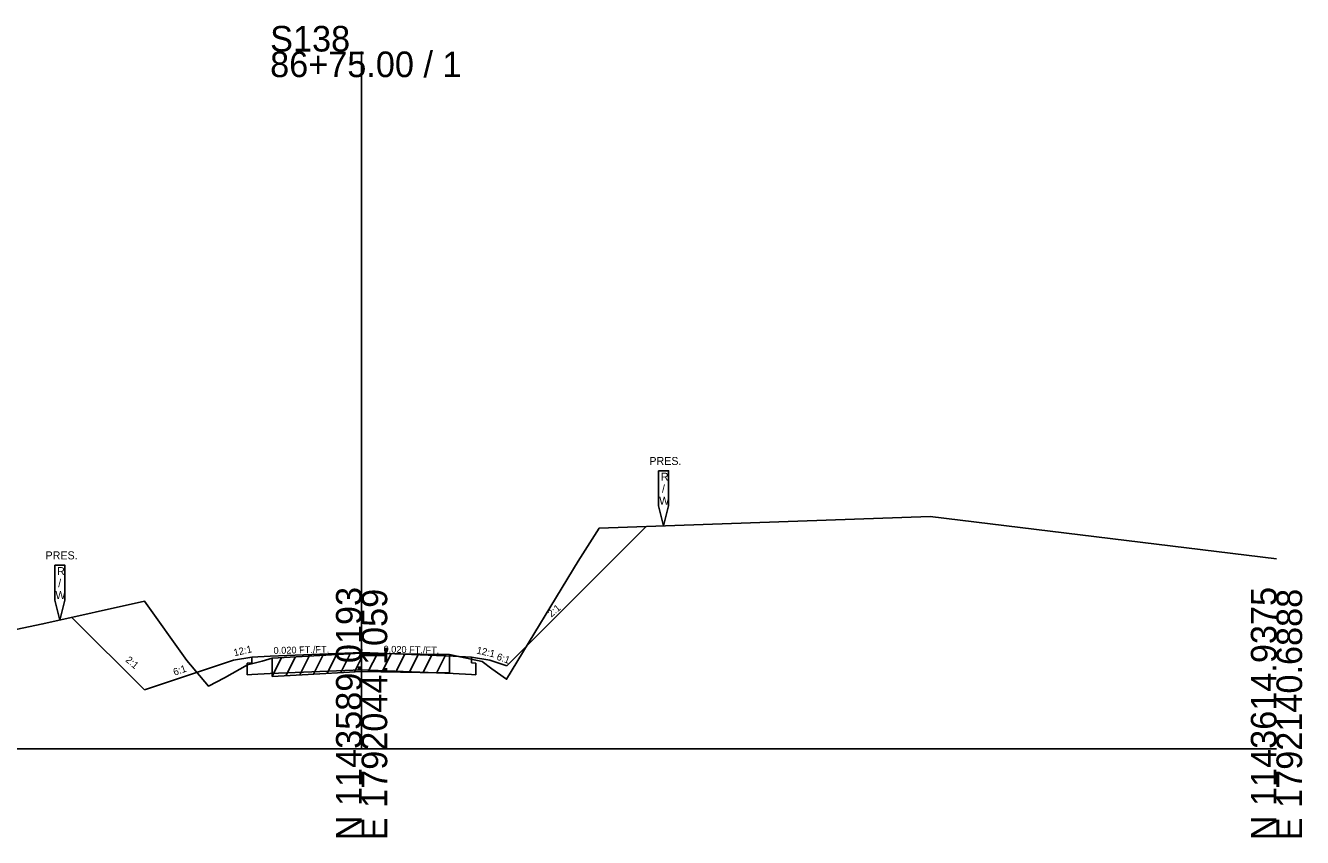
# Model space of a CAD drawing. Extents: x -26 to 1203, y -10 to 19606.
# Drawn here: x 63.3 to 202.8, y 13490.3 to 13579.1 of the extents above; entities that cross this region are included whole.
import ezdxf

# ---------------------------------------------------------------- set-up
doc = ezdxf.new("R2010")
doc.units = 0
for name, color, linetype in [('RD_EX_Driveway', 7, 'Continuous'), ('RD_GPK_XS_Cell', 7, 'Continuous'), ('RD_XS_Base', 7, 'Continuous'), ('RD_XS_EarthShd', 7, 'Continuous'), ('RD_XS_ExGround', 7, 'Continuous'), ('RD_XS_ExPaveRet', 7, 'Continuous'), ('RD_XS_ExRW', 7, 'Continuous'), ('RD_XS_Pave', 7, 'Continuous'), ('RD_XS_TX_Slope', 7, 'Continuous')]:
    doc.layers.add(name, color=color, linetype=linetype)

msp = doc.modelspace()

# ---------------------------------------------------------------- linework, layer by layer
at = {"layer": 'RD_GPK_XS_Cell'}
for p, q in [((100, 13500), (100, 13576.21)), ((0, 13500), (100, 13500)), ((100, 13500), (200, 13500))]:
    msp.add_line(p, q, dxfattribs=at)
at = {"layer": 'RD_XS_Base'}
for p, q in [((88, 13509.39), (88, 13510.03)), ((112, 13509.39), (112, 13510.03)), ((88, 13509.39), (87.5, 13509.37)), ((87.5, 13508.1), (87.5, 13509.37)), ((88, 13508.12), (87.5, 13508.1)), ((88, 13508.12), (90, 13508.21)), ((90, 13508.21), (100, 13508.62)), ((110, 13508.21), (100, 13508.62)), ((112, 13508.12), (110, 13508.21)), ((112, 13509.39), (112.5, 13509.37)), ((112, 13508.12), (112.5, 13508.1)), ((112.5, 13508.1), (112.5, 13509.37))]:
    msp.add_line(p, q, dxfattribs=at)
at = {"layer": 'RD_XS_EarthShd'}
for p, q in [((115.88, 13509.07), (131.11, 13524.31)), ((76.25, 13506.45), (68.34, 13514.36)), ((86, 13509.7), (76.25, 13506.45)), ((88, 13510.03), (86, 13509.7)), ((88, 13510.03), (86, 13509.7)), ((112, 13510.03), (114, 13509.7)), ((112, 13510.03), (114, 13509.7)), ((114, 13509.7), (115.88, 13509.07))]:
    msp.add_line(p, q, dxfattribs=at)
at = {"layer": 'RD_XS_ExGround'}
msp.add_lwpolyline([(0, 13502.16), (15.7, 13503.29), (65.16, 13513.65), (76.27, 13516.12), (80.88, 13509.65), (83.26, 13506.85), (85.02, 13507.74), (87.53, 13509.19), (89.14, 13509.59), (90.23, 13509.9), (93.49, 13510.08), (99.95, 13510.45), (106.4, 13510.35), (109.59, 13510.29), (110.76, 13510.04), (113.16, 13509.53), (114.24, 13508.75), (115.85, 13507.6), (123.66, 13520.49), (125.98, 13524.13), (162.15, 13525.4), (200, 13520.76)], dxfattribs=at)
at = {"layer": 'RD_XS_ExPaveRet'}
for p, q in [((90.23, 13507.9), (91.26, 13509.96)), ((90.23, 13507.9), (90.23, 13509.9)), ((91.73, 13507.98), (92.76, 13510.04)), ((93.23, 13508.07), (94.26, 13510.13)), ((94.73, 13508.15), (95.76, 13510.21)), ((96.23, 13508.24), (97.26, 13510.3)), ((97.73, 13508.32), (98.76, 13510.38)), ((99.23, 13508.41), (100.24, 13510.45)), ((100.73, 13508.44), (101.72, 13510.42)), ((102.23, 13508.42), (103.22, 13510.4)), ((103.73, 13508.39), (104.72, 13510.38)), ((105.23, 13508.37), (106.22, 13510.36)), ((106.73, 13508.35), (107.72, 13510.33)), ((108.23, 13508.32), (109.22, 13510.3)), ((109.59, 13510.29), (109.59, 13508.29)), ((90.23, 13507.9), (93.49, 13508.08)), ((93.49, 13508.08), (99.95, 13508.45)), ((99.95, 13508.45), (106.4, 13508.35)), ((106.4, 13508.35), (109.59, 13508.29))]:
    msp.add_line(p, q, dxfattribs=at)
at = {"layer": 'RD_XS_ExRW'}
for points in [[(132.45, 13530.39), (133.55, 13530.39), (133.55, 13526.56), (133, 13524.37), (132.45, 13526.56)], [(66.45, 13520.07), (67.55, 13520.07), (67.55, 13516.25), (67, 13514.06), (66.45, 13516.25)]]:
    msp.add_lwpolyline(points, close=True, dxfattribs=at)
at = {"layer": 'RD_XS_Pave'}
for p, q in [((88, 13510.03), (90, 13510.11)), ((90, 13510.11), (100, 13510.53)), ((110, 13510.11), (100, 13510.53)), ((112, 13510.03), (110, 13510.11))]:
    msp.add_line(p, q, dxfattribs=at)

# ---------------------------------------------------------------- texts
at = {"layer": 'RD_EX_Driveway'}
msp.add_text('542.22', height=0.0975, rotation=90, dxfattribs=at).set_placement((100.1, 13510.45))
at = {"layer": 'RD_GPK_XS_Cell'}
for s, p in [('S138', (90, 13576.21)), ('86+75.00 / 1', (90, 13573.41))]:
    msp.add_text(s, height=2.8, dxfattribs=at).set_placement(p)
for s, p in [('N 1143589.0193', (100, 13490)), ('E 1792044.1059', (102.8, 13490)), ('N 1143614.9375', (200, 13490)), ('E 1792140.6888', (202.8, 13490))]:
    msp.add_text(s, height=2.8, rotation=90, dxfattribs=at).set_placement(p)
at = {"layer": 'RD_XS_ExRW'}
for s, p in [('PRES.', (131.45, 13531.02)), ('R', (132.71, 13529.3)), ('/', (132.83, 13527.99)), ('W', (132.53, 13526.67)), ('PRES.', (65.45, 13520.7)), ('R', (66.71, 13518.98)), ('/', (66.83, 13517.67)), ('W', (66.53, 13516.36))]:
    msp.add_text(s, height=0.875, dxfattribs=at).set_placement(p)
at = {"layer": 'RD_XS_TX_Slope'}
for s, height, rotation, p in [('2:1', 0.778, 40.6589, (120.74, 13514.34)), ('12:1', 0.778, 12.7511, (86.1, 13510.11)), ('12:1', 0.778, 12.7511, (86.1, 13510.11)), ('0.020 FT./FT.', 0.7518, 1.1916, (90.38, 13510.37)), ('0.020 FT./FT.', 0.7518, 358.8084, (102.39, 13510.52)), ('12:1', 0.778, 347.2489, (112.51, 13510.42)), ('2:1', 0.778, 319.3411, (74.12, 13509.61)), ('6:1', 0.778, 340.6018, (114.69, 13509.76)), ('6:1', 0.778, 19.3982, (79.56, 13507.98))]:
    msp.add_text(s, height=height, rotation=rotation, dxfattribs=at).set_placement(p)

doc.saveas('drawing.dxf')
